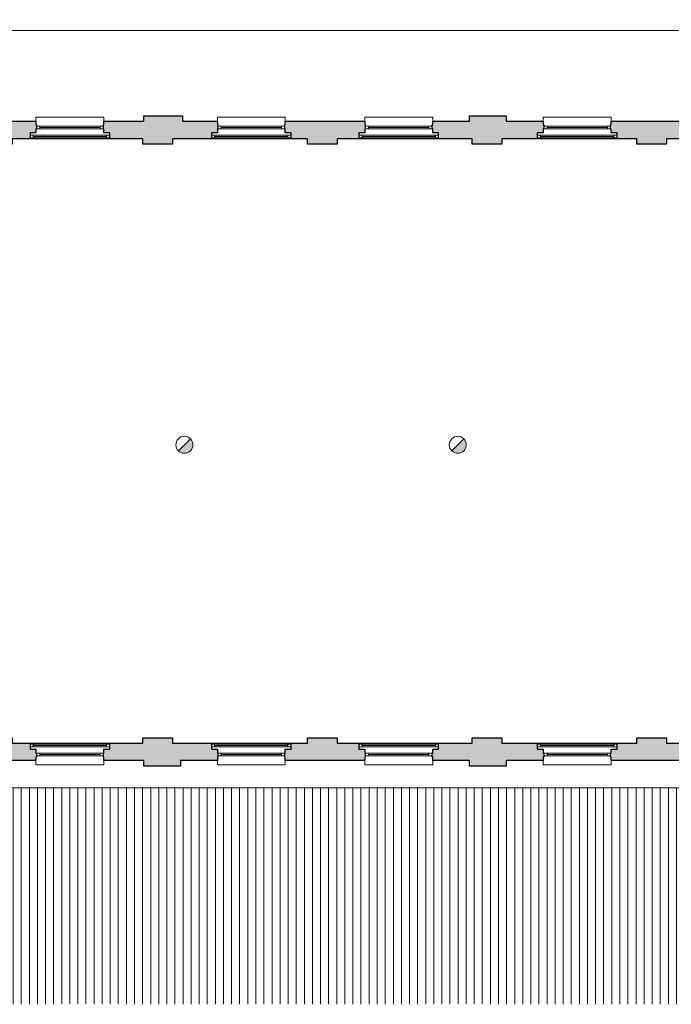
# Model space of a CAD drawing. Header units: millimetres. Extents: x -13022 to 1371524, y -38729 to 632593.
# Tile 362 of 381: x 1162761 to 1174844, y -17768 to 482. Entities that reach past the tile are written whole.
import ezdxf

# ---------------------------------------------------------------- set-up
doc = ezdxf.new("R2010")
doc.units = ezdxf.units.MM
doc.header["$LTSCALE"] = 35
doc.linetypes.add('DASHED', pattern=[200, 100, -100])
doc.layers.add('Al65----_beveiliging-inst', color=92, linetype='Continuous', lineweight=9)
doc.layers.add('brandveiligheid voorzieningen', color=10, linetype='Continuous', lineweight=9)
for name, color, linetype in [('LAYER102', 1, 'Continuous'), ('LAYER111', 7, 'Continuous'), ('LAYER22', 7, 'Continuous'), ('LAYER27', 7, 'Continuous'), ('LAYER28', 7, 'Continuous'), ('LAYER30', 7, 'Continuous')]:
    doc.layers.add(name, color=color, linetype=linetype)
doc.styles.get("Standard").update_dxf_attribs({"font": 'simplex.shx'})
doc.dimstyles.new('~R----C~', dxfattribs={"dimtxt": 162, "dimasz": 180, "dimexe": 0.18, "dimexo": 0.0625, "dimgap": 16.2, "dimtad": 1, "dimdec": 0, "dimzin": 0, "dimdsep": 46, "dimtxsty": 'Standard', "dimcen": 0.09, "dimse1": 1, "dimse2": 1, "dimclrd": 7, "dimadec": 0, "dimazin": 0, "dimtfac": 1, "dimtdec": 4, "dimtmove": 0, "dimatfit": 3, "dimfxl": 1, "dimtolj": 1, "dimtzin": 0, "dimlwd": 13, "dimarcsym": 0})

# ---------------------------------------------------------------- blocks, each defined once
blk = doc.blocks.new('*D216')
at = {"layer": 'Defpoints', "color": 0, "linetype": 'Continuous', "transparency": 16777216}
for p in [(1210369, 279), (1152863, -1302), (1210369, -1302)]:
    blk.add_point(p, dxfattribs=at)
at = {"layer": 'LAYER102', "color": 7, "linetype": 'Continuous', "lineweight": 13, "transparency": 16777216}
blk.add_line((1153043, 279), (1210189, 279), dxfattribs=at)
at = {"layer": 'LAYER102', "color": 7, "linetype": 'Continuous', "transparency": 16777216}
for points in [[(1153043, 309), (1153043, 249), (1152863, 279)], [(1210189, 309), (1210189, 249), (1210369, 279)]]:
    blk.add_solid(points, dxfattribs=at)
at = {"layer": 'LAYER102', "color": 0, "linetype": 'Continuous', "transparency": 16777216, "insert": (1181616, 376), "char_height": 162, "attachment_point": 5}
blk.add_mtext('\\A1;57506', dxfattribs=at)
blk = doc.blocks.new('Brandmelder')
at = {"layer": 'brandveiligheid voorzieningen'}
blk.add_hatch(color=256, dxfattribs=at).paths.add_polyline_path([(76.62, -89.8, 0.198912), (75.85, -87.94), (72.13, -91.66, 0.668179)])
blk.add_line((72.13, -91.66), (75.85, -87.94), dxfattribs=at)
blk.add_circle((73.99, -89.8), 2.63, dxfattribs=at)

msp = doc.modelspace()

# ---------------------------------------------------------------- hatches: boundary and pattern name
at = {"layer": 'LAYER111', "linetype": 'Continuous', "lineweight": 5}
for points in [[(1163062.277, -1401.695), (1163062.277, -1466.695), (1163072.277, -1466.695), (1163072.277, -1541.679), (1163062.34, -1541.679), (1163062.34, -1616.679), (1162952.34, -1616.679), (1162952.34, -1726.679), (1162620.059, -1726.679), (1162620.059, -1826.679), (1162070.059, -1826.679), (1162070.059, -1726.679), (1161699.309, -1726.679), (1161699.309, -1616.679), (1161589.309, -1616.679), (1161589.309, -1541.695), (1161579.309, -1541.679), (1161579.309, -1466.695), (1161589.309, -1466.695), (1161589.309, -1401.679)], [(1166426.277, -1401.695), (1166426.371, -1466.695), (1166436.371, -1466.695), (1166436.246, -1541.711), (1166426.371, -1541.695), (1166426.371, -1616.679), (1166316.309, -1616.679), (1166316.309, -1726.679), (1165591.809, -1726.679), (1165591.809, -1826.679), (1165041.809, -1826.679), (1165041.809, -1726.679), (1164432.246, -1726.679), (1164432.246, -1616.679), (1164322.246, -1616.679), (1164322.246, -1541.695), (1164312.309, -1541.679), (1164312.246, -1466.695), (1164322.309, -1466.695), (1164322.152, -1401.695), (1165063.809, -1401.679), (1165063.809, -1301.679), (1165778.809, -1301.679), (1165778.809, -1401.679)], [(1169159.246, -1401.695), (1169159.246, -1466.695), (1169169.246, -1466.695), (1169169.246, -1541.679), (1169159.309, -1541.695), (1169159.309, -1616.679), (1169049.309, -1616.679), (1169049.309, -1726.679), (1168646.809, -1726.679), (1168646.809, -1826.679), (1168096.809, -1826.679), (1168096.809, -1726.679), (1167796.246, -1726.679), (1167796.246, -1616.679), (1167686.246, -1616.679), (1167686.246, -1541.695), (1167676.246, -1541.679), (1167676.246, -1466.695), (1167686.246, -1466.695), (1167686.246, -1401.679)], [(1172469.277, -1401.695), (1172469.371, -1466.695), (1172479.371, -1466.695), (1172479.246, -1541.711), (1172469.371, -1541.695), (1172469.371, -1616.679), (1172359.309, -1616.679), (1172359.309, -1726.679), (1171701.809, -1726.679), (1171701.809, -1826.679), (1171151.809, -1826.679), (1171151.809, -1726.679), (1170529.246, -1726.679), (1170529.246, -1616.679), (1170419.246, -1616.679), (1170419.246, -1541.695), (1170409.309, -1541.679), (1170409.246, -1466.695), (1170419.309, -1466.695), (1170419.152, -1401.695), (1171101.809, -1401.679), (1171101.809, -1301.679), (1171784.809, -1301.679), (1171784.809, -1401.679)], [(1175202.246, -1401.695), (1175202.246, -1466.695), (1175212.246, -1466.695), (1175212.246, -1541.679), (1175202.309, -1541.695), (1175202.309, -1616.679), (1175092.309, -1616.679), (1175092.309, -1726.679), (1174756.809, -1726.679), (1174756.809, -1826.679), (1174206.809, -1826.679), (1174206.809, -1726.679), (1173839.246, -1726.679), (1173839.246, -1616.679), (1173729.246, -1616.679), (1173729.246, -1541.695), (1173719.246, -1541.679), (1173719.246, -1466.695), (1173729.246, -1466.695), (1173729.246, -1401.679)], [(1161627.84, -13251.679), (1161627.84, -13186.679), (1161617.84, -13186.679), (1161617.84, -13111.695), (1161627.777, -13111.679), (1161627.777, -13036.695), (1161737.777, -13036.695), (1161737.777, -12926.695), (1162070.059, -12926.695), (1162070.059, -12826.679), (1162620.059, -12826.679), (1162620.059, -12926.695), (1162952.559, -12926.664), (1162952.559, -13036.664), (1163062.559, -13036.664), (1163062.559, -13111.664), (1163072.559, -13111.664), (1163072.559, -13186.648), (1163062.559, -13186.648), (1163062.559, -13251.664)], [(1164322.277, -13251.679), (1164322.184, -13186.679), (1164312.184, -13186.679), (1164312.309, -13111.664), (1164322.184, -13111.679), (1164322.184, -13036.679), (1164432.246, -13036.679), (1164432.246, -12926.695), (1165041.809, -12926.695), (1165041.809, -12826.695), (1165591.809, -12826.695), (1165591.809, -12926.695), (1166316.309, -12926.695), (1166316.309, -13036.679), (1166426.309, -13036.679), (1166426.309, -13111.679), (1166436.246, -13111.695), (1166436.309, -13186.679), (1166426.246, -13186.679), (1166426.402, -13251.679), (1165743.746, -13251.679), (1165743.746, -13351.679), (1165063.809, -13351.679), (1165063.809, -13251.679)], [(1167686.246, -13251.664), (1167686.246, -13186.664), (1167676.246, -13186.664), (1167676.246, -13111.679), (1167686.184, -13111.664), (1167686.184, -13036.679), (1167796.184, -13036.679), (1167796.184, -12926.679), (1168096.809, -12926.695), (1168096.809, -12826.679), (1168646.809, -12826.679), (1168646.809, -12926.695), (1169049.434, -12926.664), (1169049.434, -13036.664), (1169159.434, -13036.664), (1169159.434, -13111.664), (1169169.434, -13111.664), (1169169.434, -13186.648), (1169159.434, -13186.648), (1169159.434, -13251.664)], [(1170419.371, -13251.664), (1170419.277, -13186.664), (1170409.277, -13186.664), (1170409.402, -13111.648), (1170419.277, -13111.664), (1170419.277, -13036.664), (1170529.34, -13036.664), (1170529.34, -12926.679), (1171151.809, -12926.695), (1171151.809, -12826.695), (1171701.809, -12826.695), (1171701.809, -12926.695), (1172359.215, -12926.679), (1172359.215, -13036.664), (1172469.215, -13036.664), (1172469.215, -13111.664), (1172479.152, -13111.679), (1172479.215, -13186.664), (1172469.152, -13186.664), (1172469.309, -13251.664), (1171781.809, -13251.679), (1171781.809, -13351.679), (1171101.809, -13351.679), (1171101.809, -13251.679)], [(1173729.246, -13251.664), (1173729.246, -13186.664), (1173719.246, -13186.664), (1173719.246, -13111.679), (1173729.184, -13111.664), (1173729.184, -13036.679), (1173839.184, -13036.679), (1173839.184, -12926.679), (1174206.809, -12926.695), (1174206.809, -12826.679), (1174756.809, -12826.679), (1174756.809, -12926.695), (1175092.434, -12926.664), (1175092.434, -13036.664), (1175202.434, -13036.664), (1175202.434, -13111.664), (1175212.434, -13111.664), (1175212.434, -13186.648), (1175202.434, -13186.648), (1175202.434, -13251.664)]]:
    msp.add_hatch(color=254, dxfattribs=at).paths.add_polyline_path(points, flags=0)
at = {"layer": 'LAYER27', "linetype": 'Continuous', "lineweight": 13}
h = msp.add_hatch(dxfattribs=at)
h.set_pattern_fill("~A--G'+~", style=0, pattern_type=0)
h.set_pattern_definition([(90, (1160089.81, -17767.77), (-150, 9e-15), [])])
h.paths.add_polyline_path([(1160089.809, -17767.773), (1160089.84, -13757.679), (1219653.309, -13757.679), (1219653.309, -17767.773)], flags=0)

# ---------------------------------------------------------------- linework, layer by layer
at = {"layer": 'LAYER22', "color": 7, "linetype": 'Continuous', "lineweight": 18}
for points in [[(1163062.371, -1401.679), (1163062.371, -1326.679), (1164322.309, -1326.679), (1164322.309, -1401.679)], [(1166426.309, -1401.679), (1166426.309, -1326.679), (1167686.309, -1326.679), (1167686.309, -1401.679)], [(1169159.371, -1401.679), (1169159.371, -1326.679), (1170419.309, -1326.679), (1170419.309, -1401.679)], [(1172469.246, -1401.679), (1172469.246, -1326.679), (1173729.184, -1326.679), (1173729.184, -1401.679)], [(1162952.309, -1726.679), (1164432.246, -1726.679)], [(1166316.309, -1726.679), (1167796.246, -1726.679)], [(1169049.309, -1726.679), (1170529.246, -1726.679)], [(1172359.309, -1726.679), (1173839.246, -1726.679)], [(1162952.309, -12926.695), (1164432.246, -12926.695)], [(1166316.309, -12926.695), (1167796.246, -12926.695)], [(1169049.309, -12926.695), (1170529.246, -12926.695)], [(1172359.309, -12926.695), (1173839.246, -12926.695)], [(1163062.559, -13251.664), (1163062.559, -13326.664), (1164322.496, -13326.664), (1164322.496, -13251.664)], [(1166426.309, -13251.664), (1166426.309, -13326.664), (1167686.246, -13326.664), (1167686.246, -13251.664)], [(1169159.434, -13251.664), (1169159.434, -13326.664), (1170419.371, -13326.664), (1170419.371, -13251.664)], [(1172469.309, -13251.664), (1172469.309, -13326.664), (1173729.246, -13326.664), (1173729.246, -13251.664)], [(1160089.84, -13757.679), (1219653.309, -13757.679)]]:
    msp.add_lwpolyline(points, dxfattribs=at)
at = {"layer": 'LAYER22', "color": 7, "linetype": 'DASHED', "lineweight": 18}
for points in [[(1163062.371, -1401.679), (1163062.371, -1326.679), (1164322.309, -1326.679), (1164322.309, -1401.679)], [(1166426.309, -1401.679), (1166426.309, -1326.679), (1167686.309, -1326.679), (1167686.309, -1401.679)], [(1169159.371, -1401.679), (1169159.371, -1326.679), (1170419.309, -1326.679), (1170419.309, -1401.679)], [(1172469.246, -1401.679), (1172469.246, -1326.679), (1173729.184, -1326.679), (1173729.184, -1401.679)], [(1162952.309, -1726.679), (1164432.246, -1726.679)], [(1166316.309, -1726.679), (1167796.246, -1726.679)], [(1169049.309, -1726.679), (1170529.246, -1726.679)], [(1172359.309, -1726.679), (1173839.246, -1726.679)], [(1162952.309, -12926.695), (1164432.246, -12926.695)], [(1166316.309, -12926.695), (1167796.246, -12926.695)], [(1169049.309, -12926.695), (1170529.246, -12926.695)], [(1172359.309, -12926.695), (1173839.246, -12926.695)], [(1163062.559, -13251.664), (1163062.559, -13326.664), (1164322.496, -13326.664), (1164322.496, -13251.664)], [(1166426.309, -13251.664), (1166426.309, -13326.664), (1167686.246, -13326.664), (1167686.246, -13251.664)], [(1169159.434, -13251.664), (1169159.434, -13326.664), (1170419.371, -13326.664), (1170419.371, -13251.664)], [(1172469.309, -13251.664), (1172469.309, -13326.664), (1173729.246, -13326.664), (1173729.246, -13251.664)], [(1160089.84, -13757.679), (1219653.309, -13757.679)]]:
    msp.add_lwpolyline(points, dxfattribs=at)
at = {"layer": 'LAYER28', "color": 7, "linetype": 'Continuous', "lineweight": 25}
for points in [[(1163062.277, -1401.695), (1163062.277, -1466.695), (1163072.277, -1466.695), (1163072.277, -1541.679), (1163062.34, -1541.679), (1163062.34, -1616.679), (1162952.34, -1616.679), (1162952.34, -1726.679), (1162620.059, -1726.679), (1162620.059, -1826.679), (1162070.059, -1826.679), (1162070.059, -1726.679), (1161699.309, -1726.679), (1161699.309, -1616.679), (1161589.309, -1616.679), (1161589.309, -1541.695), (1161579.309, -1541.679), (1161579.309, -1466.695), (1161589.309, -1466.695), (1161589.309, -1401.679)], [(1166426.277, -1401.695), (1166426.371, -1466.695), (1166436.371, -1466.695), (1166436.246, -1541.711), (1166426.371, -1541.695), (1166426.371, -1616.679), (1166316.309, -1616.679), (1166316.309, -1726.679), (1165591.809, -1726.679), (1165591.809, -1826.679), (1165041.809, -1826.679), (1165041.809, -1726.679), (1164432.246, -1726.679), (1164432.246, -1616.679), (1164322.246, -1616.679), (1164322.246, -1541.695), (1164312.309, -1541.679), (1164312.246, -1466.695), (1164322.309, -1466.695), (1164322.152, -1401.695), (1165063.809, -1401.679), (1165063.809, -1301.679), (1165778.809, -1301.679), (1165778.809, -1401.679)], [(1169159.246, -1401.695), (1169159.246, -1466.695), (1169169.246, -1466.695), (1169169.246, -1541.679), (1169159.309, -1541.695), (1169159.309, -1616.679), (1169049.309, -1616.679), (1169049.309, -1726.679), (1168646.809, -1726.679), (1168646.809, -1826.679), (1168096.809, -1826.679), (1168096.809, -1726.679), (1167796.246, -1726.679), (1167796.246, -1616.679), (1167686.246, -1616.679), (1167686.246, -1541.695), (1167676.246, -1541.679), (1167676.246, -1466.695), (1167686.246, -1466.695), (1167686.246, -1401.679)], [(1172469.277, -1401.695), (1172469.371, -1466.695), (1172479.371, -1466.695), (1172479.246, -1541.711), (1172469.371, -1541.695), (1172469.371, -1616.679), (1172359.309, -1616.679), (1172359.309, -1726.679), (1171701.809, -1726.679), (1171701.809, -1826.679), (1171151.809, -1826.679), (1171151.809, -1726.679), (1170529.246, -1726.679), (1170529.246, -1616.679), (1170419.246, -1616.679), (1170419.246, -1541.695), (1170409.309, -1541.679), (1170409.246, -1466.695), (1170419.309, -1466.695), (1170419.152, -1401.695), (1171101.809, -1401.679), (1171101.809, -1301.679), (1171784.809, -1301.679), (1171784.809, -1401.679)], [(1175202.246, -1401.695), (1175202.246, -1466.695), (1175212.246, -1466.695), (1175212.246, -1541.679), (1175202.309, -1541.695), (1175202.309, -1616.679), (1175092.309, -1616.679), (1175092.309, -1726.679), (1174756.809, -1726.679), (1174756.809, -1826.679), (1174206.809, -1826.679), (1174206.809, -1726.679), (1173839.246, -1726.679), (1173839.246, -1616.679), (1173729.246, -1616.679), (1173729.246, -1541.695), (1173719.246, -1541.679), (1173719.246, -1466.695), (1173729.246, -1466.695), (1173729.246, -1401.679)], [(1161627.84, -13251.679), (1161627.84, -13186.679), (1161617.84, -13186.679), (1161617.84, -13111.695), (1161627.777, -13111.679), (1161627.777, -13036.695), (1161737.777, -13036.695), (1161737.777, -12926.695), (1162070.059, -12926.695), (1162070.059, -12826.679), (1162620.059, -12826.679), (1162620.059, -12926.695), (1162952.559, -12926.664), (1162952.559, -13036.664), (1163062.559, -13036.664), (1163062.559, -13111.664), (1163072.559, -13111.664), (1163072.559, -13186.648), (1163062.559, -13186.648), (1163062.559, -13251.664)], [(1164322.277, -13251.679), (1164322.184, -13186.679), (1164312.184, -13186.679), (1164312.309, -13111.664), (1164322.184, -13111.679), (1164322.184, -13036.679), (1164432.246, -13036.679), (1164432.246, -12926.695), (1165041.809, -12926.695), (1165041.809, -12826.695), (1165591.809, -12826.695), (1165591.809, -12926.695), (1166316.309, -12926.695), (1166316.309, -13036.679), (1166426.309, -13036.679), (1166426.309, -13111.679), (1166436.246, -13111.695), (1166436.309, -13186.679), (1166426.246, -13186.679), (1166426.402, -13251.679), (1165743.746, -13251.679), (1165743.746, -13351.679), (1165063.809, -13351.679), (1165063.809, -13251.679)], [(1167686.246, -13251.664), (1167686.246, -13186.664), (1167676.246, -13186.664), (1167676.246, -13111.679), (1167686.184, -13111.664), (1167686.184, -13036.679), (1167796.184, -13036.679), (1167796.184, -12926.679), (1168096.809, -12926.695), (1168096.809, -12826.679), (1168646.809, -12826.679), (1168646.809, -12926.695), (1169049.434, -12926.664), (1169049.434, -13036.664), (1169159.434, -13036.664), (1169159.434, -13111.664), (1169169.434, -13111.664), (1169169.434, -13186.648), (1169159.434, -13186.648), (1169159.434, -13251.664)], [(1170419.371, -13251.664), (1170419.277, -13186.664), (1170409.277, -13186.664), (1170409.402, -13111.648), (1170419.277, -13111.664), (1170419.277, -13036.664), (1170529.34, -13036.664), (1170529.34, -12926.679), (1171151.809, -12926.695), (1171151.809, -12826.695), (1171701.809, -12826.695), (1171701.809, -12926.695), (1172359.215, -12926.679), (1172359.215, -13036.664), (1172469.215, -13036.664), (1172469.215, -13111.664), (1172479.152, -13111.679), (1172479.215, -13186.664), (1172469.152, -13186.664), (1172469.309, -13251.664), (1171781.809, -13251.679), (1171781.809, -13351.679), (1171101.809, -13351.679), (1171101.809, -13251.679)], [(1173729.246, -13251.664), (1173729.246, -13186.664), (1173719.246, -13186.664), (1173719.246, -13111.679), (1173729.184, -13111.664), (1173729.184, -13036.679), (1173839.184, -13036.679), (1173839.184, -12926.679), (1174206.809, -12926.695), (1174206.809, -12826.679), (1174756.809, -12826.679), (1174756.809, -12926.695), (1175092.434, -12926.664), (1175092.434, -13036.664), (1175202.434, -13036.664), (1175202.434, -13111.664), (1175212.434, -13111.664), (1175212.434, -13186.648), (1175202.434, -13186.648), (1175202.434, -13251.664)]]:
    msp.add_lwpolyline(points, close=True, dxfattribs=at)
at = {"layer": 'LAYER30', "color": 7, "linetype": 'Continuous', "lineweight": 18}
for points in [[(1163072.371, -1491.679), (1163132.371, -1491.679), (1163132.371, -1541.679), (1163072.371, -1541.679)], [(1164252.371, -1491.679), (1164312.371, -1491.679), (1164312.371, -1541.679), (1164252.371, -1541.679)], [(1166436.309, -1491.679), (1166496.309, -1491.679), (1166496.309, -1541.679), (1166436.309, -1541.679)], [(1167616.309, -1491.679), (1167676.309, -1491.679), (1167676.309, -1541.679), (1167616.309, -1541.679)], [(1169169.371, -1491.679), (1169229.371, -1491.679), (1169229.371, -1541.679), (1169169.371, -1541.679)], [(1170349.371, -1491.679), (1170409.371, -1491.679), (1170409.371, -1541.679), (1170349.371, -1541.679)], [(1172479.246, -1491.679), (1172539.246, -1491.679), (1172539.246, -1541.679), (1172479.246, -1541.679)], [(1173659.246, -1491.679), (1173719.246, -1491.679), (1173719.246, -1541.679), (1173659.246, -1541.679)], [(1163012.34, -1709.867), (1162952.34, -1709.867), (1162952.34, -1659.867), (1163012.34, -1659.867)], [(1164432.309, -1709.867), (1164372.309, -1709.867), (1164372.309, -1659.867), (1164432.309, -1659.867)], [(1166376.34, -1709.867), (1166316.34, -1709.867), (1166316.34, -1659.867), (1166376.34, -1659.867)], [(1167796.309, -1709.867), (1167736.309, -1709.867), (1167736.309, -1659.867), (1167796.309, -1659.867)], [(1169109.402, -1709.867), (1169049.402, -1709.867), (1169049.402, -1659.867), (1169109.402, -1659.867)], [(1170529.371, -1709.867), (1170469.371, -1709.867), (1170469.371, -1659.867), (1170529.371, -1659.867)], [(1172419.277, -1709.867), (1172359.277, -1709.867), (1172359.277, -1659.867), (1172419.277, -1659.867)], [(1173839.246, -1709.867), (1173779.246, -1709.867), (1173779.246, -1659.867), (1173839.246, -1659.867)], [(1163012.465, -12943.508), (1162952.465, -12943.508), (1162952.465, -12993.508), (1163012.465, -12993.508)], [(1164432.434, -12943.508), (1164372.434, -12943.508), (1164372.434, -12993.508), (1164432.434, -12993.508)], [(1166376.215, -12943.508), (1166316.215, -12943.508), (1166316.215, -12993.508), (1166376.215, -12993.508)], [(1167796.184, -12943.508), (1167736.184, -12943.508), (1167736.184, -12993.508), (1167796.184, -12993.508)], [(1169109.34, -12943.508), (1169049.34, -12943.508), (1169049.34, -12993.508), (1169109.34, -12993.508)], [(1170529.309, -12943.508), (1170469.309, -12943.508), (1170469.309, -12993.508), (1170529.309, -12993.508)], [(1172419.215, -12943.508), (1172359.215, -12943.508), (1172359.215, -12993.508), (1172419.215, -12993.508)], [(1173839.184, -12943.508), (1173779.184, -12943.508), (1173779.184, -12993.508), (1173839.184, -12993.508)], [(1163072.559, -13161.664), (1163132.559, -13161.664), (1163132.559, -13111.664), (1163072.559, -13111.664)], [(1164252.559, -13161.664), (1164312.559, -13161.664), (1164312.559, -13111.664), (1164252.559, -13111.664)], [(1166436.309, -13161.664), (1166496.309, -13161.664), (1166496.309, -13111.664), (1166436.309, -13111.664)], [(1167616.309, -13161.664), (1167676.309, -13161.664), (1167676.309, -13111.664), (1167616.309, -13111.664)], [(1169169.434, -13161.664), (1169229.434, -13161.664), (1169229.434, -13111.664), (1169169.434, -13111.664)], [(1170349.434, -13161.664), (1170409.434, -13161.664), (1170409.434, -13111.664), (1170349.434, -13111.664)], [(1172479.309, -13161.664), (1172539.309, -13161.664), (1172539.309, -13111.664), (1172479.309, -13111.664)], [(1173659.309, -13161.664), (1173719.309, -13161.664), (1173719.309, -13111.664), (1173659.309, -13111.664)]]:
    msp.add_lwpolyline(points, close=True, dxfattribs=at)
for points in [[(1163132.371, -1491.679), (1164252.371, -1491.679)], [(1163132.371, -1516.679), (1164252.371, -1516.679)], [(1163132.371, -1541.679), (1164252.371, -1541.679)], [(1166496.309, -1491.679), (1167616.309, -1491.679)], [(1166496.309, -1516.679), (1167616.309, -1516.679)], [(1166496.309, -1541.679), (1167616.309, -1541.679)], [(1169229.371, -1491.679), (1170349.371, -1491.679)], [(1169229.371, -1516.679), (1170349.371, -1516.679)], [(1169229.371, -1541.679), (1170349.371, -1541.679)], [(1172539.246, -1491.679), (1173659.246, -1491.679)], [(1172539.246, -1516.679), (1173659.246, -1516.679)], [(1172539.246, -1541.679), (1173659.246, -1541.679)], [(1164372.309, -1659.867), (1163012.34, -1659.867)], [(1164372.309, -1684.867), (1163012.34, -1684.867)], [(1164372.309, -1709.867), (1163012.34, -1709.867)], [(1167736.309, -1659.867), (1166376.34, -1659.867)], [(1167736.309, -1684.867), (1166376.34, -1684.867)], [(1167736.309, -1709.867), (1166376.34, -1709.867)], [(1170469.371, -1659.867), (1169109.402, -1659.867)], [(1170469.371, -1684.867), (1169109.402, -1684.867)], [(1170469.371, -1709.867), (1169109.402, -1709.867)], [(1173779.246, -1659.867), (1172419.277, -1659.867)], [(1173779.246, -1684.867), (1172419.277, -1684.867)], [(1173779.246, -1709.867), (1172419.277, -1709.867)], [(1164372.434, -12943.508), (1163012.465, -12943.508)], [(1167736.184, -12943.508), (1166376.215, -12943.508)], [(1170469.309, -12943.508), (1169109.34, -12943.508)], [(1173779.184, -12943.508), (1172419.215, -12943.508)], [(1164372.434, -12968.508), (1163012.465, -12968.508)], [(1164372.434, -12993.508), (1163012.465, -12993.508)], [(1163132.559, -13111.664), (1164252.559, -13111.664)], [(1163132.559, -13136.664), (1164252.559, -13136.664)], [(1167736.184, -12968.508), (1166376.215, -12968.508)], [(1167736.184, -12993.508), (1166376.215, -12993.508)], [(1166496.309, -13111.664), (1167616.309, -13111.664)], [(1166496.309, -13136.664), (1167616.309, -13136.664)], [(1170469.309, -12968.508), (1169109.34, -12968.508)], [(1170469.309, -12993.508), (1169109.34, -12993.508)], [(1169229.434, -13111.664), (1170349.434, -13111.664)], [(1169229.434, -13136.664), (1170349.434, -13136.664)], [(1173779.184, -12968.508), (1172419.215, -12968.508)], [(1173779.184, -12993.508), (1172419.215, -12993.508)], [(1172539.309, -13111.664), (1173659.309, -13111.664)], [(1172539.309, -13136.664), (1173659.309, -13136.664)], [(1163132.559, -13161.664), (1164252.559, -13161.664)], [(1166496.309, -13161.664), (1167616.309, -13161.664)], [(1169229.434, -13161.664), (1170349.434, -13161.664)], [(1172539.309, -13161.664), (1173659.309, -13161.664)]]:
    msp.add_lwpolyline(points, dxfattribs=at)

# ---------------------------------------------------------------- block references
at = {"layer": 'Al65----_beveiliging-inst', "xscale": 60, "yscale": 60, "zscale": 60}
for p in [(1161375.551, -2008.583), (1166445.696, -2008.583)]:
    msp.add_blockref('Brandmelder', p, dxfattribs=at)

# ---------------------------------------------------------------- texts
at = {"layer": 'LAYER102', "color": 7, "linetype": 'Continuous', "lineweight": 0, "char_height": 162, "attachment_point": 7, "line_spacing_factor": 1.333333}
for s, insert in [('\\pi-742.15;{\\fArial|b0|i0|c0|p34;verkeersruimte\\P\\pi-398.65;69,4 m2}', (1268481.667, -5540.351)), ('\\pi-1751.3;{\\fArial|b1|i0|c0|p34;\\H1.2346x;opslag + luchtbehandeling\\P\\pi-2018.9;geheel voorzien van watermist\\P\\pi-1560.9;\\fArial|b0|i0|c0|p34;\\H0.81x;o.g. functie + technische ruimte\\P\\pi-461.09;375,0 m2}', (1280881.667, -7112.351))]:
    msp.add_mtext(s, dxfattribs=dict(at, insert=insert))

# ---------------------------------------------------------------- dimensions: what is measured, and where the dimension line sits
at = {"layer": 'LAYER102', "color": 7, "linetype": 'Continuous'}
dim = msp.add_linear_dim(base=(1210368.809, 278.664), p1=(1152862.809, -1301.679), p2=(1210368.809, -1301.679), dimstyle='~R----C~', dxfattribs=at)
dim.commit()
dim.dimension.update_dxf_attribs({"geometry": '*D216', "text_midpoint": (1181615.809, 375.864)})

doc.saveas('drawing.dxf')
